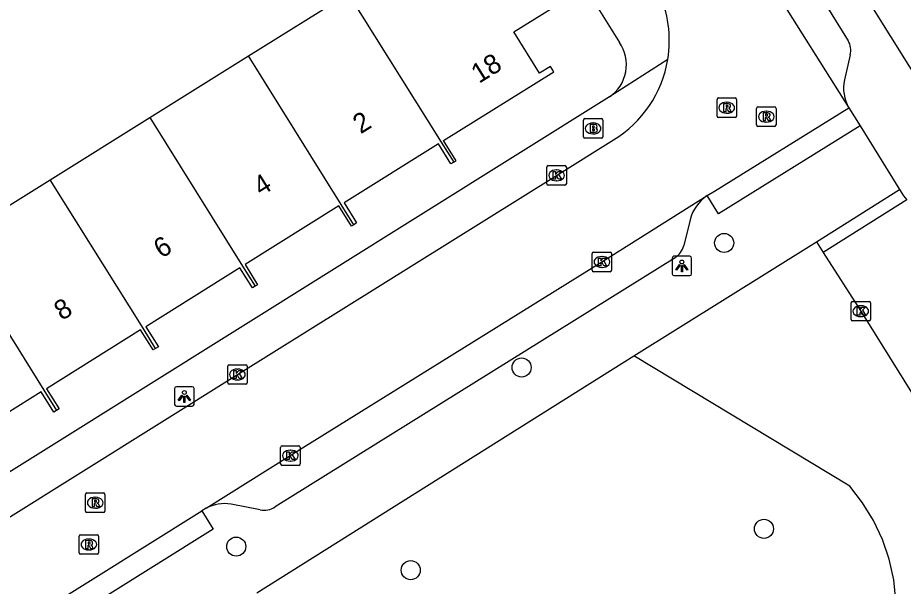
# Model space of a CAD drawing. Extents: x 158838 to 160074, y 386376 to 387776.
# Drawn here: x 159109.76 to 159155.15, y 387081.38 to 387110.53 of the extents above; entities that cross this region are included whole.
import ezdxf

# ---------------------------------------------------------------- set-up
doc = ezdxf.new("R2010")
doc.units = 0
for name, color, linetype in [('IMGEO_Boom', 7, 'Continuous'), ('IMGEO_Brandkraan', 7, 'Continuous'), ('IMGEO_Groenvoorziening', 7, 'Continuous'), ('IMGEO_Kolk', 7, 'Continuous'), ('IMGEO_Lichtpunt', 7, 'Continuous'), ('IMGEO_Pand', 7, 'Continuous'), ('IMGEO_Pand_nummerreeks', 7, 'Continuous'), ('IMGEO_Rijbaan_lokaal_open', 7, 'Continuous'), ('IMGEO_Rioolput', 7, 'Continuous'), ('IMGEO_Voetpad_open', 7, 'Continuous')]:
    doc.layers.add(name, color=color, linetype=linetype)

msp = doc.modelspace()

# ---------------------------------------------------------------- linework, layer by layer
at = {"layer": 'IMGEO_Boom'}
for centre in [(159145.971, 387098.979), (159135.591, 387092.595), (159148.013, 387084.32), (159120.961, 387083.41), (159129.905, 387082.203)]:
    msp.add_circle(centre, 0.489, dxfattribs=at)
at = {"layer": 'IMGEO_Brandkraan'}
for p, q in [((159138.755, 387104.426), (159138.755, 387105.278)), ((159138.83, 387105.352), (159139.682, 387105.352)), ((159139.756, 387105.278), (159139.756, 387104.426)), ((159139.243, 387105.132), (159139.268, 387105.132)), ((159139.682, 387104.352), (159138.83, 387104.352)), ((159139.266, 387104.572), (159139.241, 387104.572))]:
    msp.add_line(p, q, dxfattribs=at)
for points in [[(159138.755, 387104.426), (159138.755, 387105.278)], [(159138.83, 387105.352), (159139.682, 387105.352)], [(159139.756, 387105.278), (159139.756, 387104.426)], [(159139.103, 387105.052), (159139.103, 387104.652), (159139.316, 387104.652)], [(159139.334, 387105.052), (159139.103, 387105.052)], [(159139.282, 387104.971), (159139.228, 387104.971), (159139.228, 387104.895)], [(159139.228, 387104.895), (159139.281, 387104.895)], [(159139.29, 387104.819), (159139.228, 387104.819), (159139.228, 387104.738)], [(159139.228, 387104.738), (159139.29, 387104.738)], [(159139.682, 387104.352), (159138.83, 387104.352)]]:
    msp.add_lwpolyline(points, dxfattribs=at)
for centre, radius, start, end in [((159138.832, 387105.276), 0.0765, 91.552, 178.448), ((159138.832, 387105.276), 0.0765, 91.552, 178.448), ((159139.68, 387105.276), 0.0765, 1.552, 88.448), ((159139.68, 387105.276), 0.0765, 1.552, 88.448), ((159139.283, 387104.933), 0.0379, 267.8285, 90.9355), ((159139.291, 387104.778), 0.0404, 269.8759, 90.5077), ((159139.338, 387104.907), 0.145, 59.4692, 91.5367), ((159139.363, 387104.954), 0.0922, 285.5137, 58.1501), ((159139.368, 387104.762), 0.105, 301.3115, 78.989), ((159138.832, 387104.428), 0.0765, 181.552, 268.448), ((159138.832, 387104.428), 0.0765, 181.552, 268.448), ((159139.322, 387104.903), 0.251, 268.6676, 293.5347), ((159139.68, 387104.428), 0.0765, 271.552, 358.448), ((159139.68, 387104.428), 0.0765, 271.552, 358.448)]:
    msp.add_arc(centre, radius, start, end, dxfattribs=at)
for centre, major_axis, ratio, start_param, end_param in [((159139.242, 387104.852), (-0.387, 0.002), 0.722429, 4.712389, 7.853982), ((159139.267, 387104.852), (-0.39, 0.002), 0.717154, 1.570796, 4.712389)]:
    msp.add_ellipse(centre, major_axis=major_axis, ratio=ratio, start_param=start_param, end_param=end_param, dxfattribs=at)
at = {"layer": 'IMGEO_Groenvoorziening'}
msp.add_lwpolyline([(159156.656, 387089.592), (159156.492, 387077.665), (159154.841, 387077.644), (159154.788, 387080.232), (159154.777, 387080.645), (159154.665, 387081.712), (159154.435, 387082.76), (159154.09, 387083.777), (159153.633, 387084.748), (159153.071, 387085.662), (159152.41, 387086.508), (159141.336, 387093.187)], dxfattribs=at)
at = {"layer": 'IMGEO_Kolk'}
for p, q in [((159136.959, 387102.944), (159137.811, 387102.944)), ((159136.884, 387102.018), (159136.884, 387102.87)), ((159137.372, 387102.724), (159137.397, 387102.724)), ((159137.885, 387102.87), (159137.885, 387102.018)), ((159137.395, 387102.164), (159137.37, 387102.164)), ((159137.811, 387101.944), (159136.959, 387101.944)), ((159139.204, 387097.579), (159139.204, 387098.431)), ((159139.279, 387098.505), (159140.131, 387098.505)), ((159140.205, 387098.431), (159140.205, 387097.579)), ((159139.692, 387098.285), (159139.717, 387098.285)), ((159140.131, 387097.505), (159139.279, 387097.505)), ((159139.715, 387097.725), (159139.69, 387097.725)), ((159152.475, 387095.058), (159152.475, 387095.91)), ((159152.55, 387095.984), (159153.402, 387095.984)), ((159152.963, 387095.764), (159152.988, 387095.764)), ((159153.476, 387095.91), (159153.476, 387095.058)), ((159152.986, 387095.204), (159152.961, 387095.204)), ((159153.402, 387094.984), (159152.55, 387094.984)), ((159120.523, 387091.809), (159120.523, 387092.661)), ((159120.598, 387092.735), (159121.45, 387092.735)), ((159121.011, 387092.515), (159121.036, 387092.515)), ((159121.524, 387092.661), (159121.524, 387091.809)), ((159121.45, 387091.735), (159120.598, 387091.735)), ((159121.034, 387091.955), (159121.009, 387091.955)), ((159123.239, 387087.648), (159123.239, 387088.5)), ((159123.314, 387088.574), (159124.166, 387088.574)), ((159123.727, 387088.354), (159123.752, 387088.354)), ((159124.24, 387088.5), (159124.24, 387087.648)), ((159124.166, 387087.574), (159123.314, 387087.574)), ((159123.75, 387087.794), (159123.725, 387087.794))]:
    msp.add_line(p, q, dxfattribs=at)
for points in [[(159136.959, 387102.944), (159137.811, 387102.944)], [(159136.884, 387102.018), (159136.884, 387102.87)], [(159137.205, 387102.644), (159137.328, 387102.644), (159137.328, 387102.493), (159137.458, 387102.644), (159137.622, 387102.644), (159137.476, 387102.493), (159137.629, 387102.244), (159137.477, 387102.244), (159137.392, 387102.408), (159137.328, 387102.341), (159137.328, 387102.244), (159137.205, 387102.244), (159137.205, 387102.644)], [(159137.885, 387102.87), (159137.885, 387102.018)], [(159137.811, 387101.944), (159136.959, 387101.944)], [(159139.204, 387097.579), (159139.204, 387098.431)], [(159139.279, 387098.505), (159140.131, 387098.505)], [(159140.205, 387098.431), (159140.205, 387097.579)], [(159139.525, 387098.205), (159139.648, 387098.205), (159139.648, 387098.054), (159139.778, 387098.205), (159139.942, 387098.205), (159139.796, 387098.054), (159139.949, 387097.805), (159139.797, 387097.805), (159139.712, 387097.969), (159139.648, 387097.902), (159139.648, 387097.805), (159139.525, 387097.805), (159139.525, 387098.205)], [(159140.131, 387097.505), (159139.279, 387097.505)], [(159152.475, 387095.058), (159152.475, 387095.91)], [(159152.55, 387095.984), (159153.402, 387095.984)], [(159152.796, 387095.684), (159152.919, 387095.684), (159152.919, 387095.533), (159153.049, 387095.684), (159153.213, 387095.684), (159153.067, 387095.533), (159153.22, 387095.284), (159153.068, 387095.284), (159152.983, 387095.448), (159152.919, 387095.381), (159152.919, 387095.284), (159152.796, 387095.284), (159152.796, 387095.684)], [(159153.476, 387095.91), (159153.476, 387095.058)], [(159153.402, 387094.984), (159152.55, 387094.984)], [(159120.523, 387091.809), (159120.523, 387092.661)], [(159120.598, 387092.735), (159121.45, 387092.735)], [(159121.524, 387092.661), (159121.524, 387091.809)], [(159120.844, 387092.435), (159120.967, 387092.435), (159120.967, 387092.284), (159121.097, 387092.435), (159121.261, 387092.435), (159121.115, 387092.284), (159121.268, 387092.035), (159121.116, 387092.035), (159121.031, 387092.199), (159120.967, 387092.132), (159120.967, 387092.035), (159120.844, 387092.035), (159120.844, 387092.435)], [(159121.45, 387091.735), (159120.598, 387091.735)], [(159123.239, 387087.648), (159123.239, 387088.5)], [(159123.314, 387088.574), (159124.166, 387088.574)], [(159124.24, 387088.5), (159124.24, 387087.648)], [(159123.56, 387088.274), (159123.683, 387088.274), (159123.683, 387088.123), (159123.813, 387088.274), (159123.977, 387088.274), (159123.831, 387088.123), (159123.984, 387087.874), (159123.832, 387087.874), (159123.747, 387088.038), (159123.683, 387087.971), (159123.683, 387087.874), (159123.56, 387087.874), (159123.56, 387088.274)], [(159124.166, 387087.574), (159123.314, 387087.574)]]:
    msp.add_lwpolyline(points, dxfattribs=at)
for centre, start, end in [((159136.961, 387102.868), 91.552, 178.448), ((159136.961, 387102.868), 91.552, 178.448), ((159137.809, 387102.868), 1.552, 88.448), ((159137.809, 387102.868), 1.552, 88.448), ((159136.961, 387102.02), 181.552, 268.448), ((159136.961, 387102.02), 181.552, 268.448), ((159137.809, 387102.02), 271.552, 358.448), ((159137.809, 387102.02), 271.552, 358.448), ((159139.281, 387098.429), 91.552, 178.448), ((159139.281, 387098.429), 91.552, 178.448), ((159140.129, 387098.429), 1.552, 88.448), ((159140.129, 387098.429), 1.552, 88.448), ((159139.281, 387097.581), 181.552, 268.448), ((159139.281, 387097.581), 181.552, 268.448), ((159140.129, 387097.581), 271.552, 358.448), ((159140.129, 387097.581), 271.552, 358.448), ((159152.552, 387095.908), 91.552, 178.448), ((159152.552, 387095.908), 91.552, 178.448), ((159153.4, 387095.908), 1.552, 88.448), ((159153.4, 387095.908), 1.552, 88.448), ((159152.552, 387095.06), 181.552, 268.448), ((159152.552, 387095.06), 181.552, 268.448), ((159153.4, 387095.06), 271.552, 358.448), ((159153.4, 387095.06), 271.552, 358.448), ((159120.6, 387092.659), 91.552, 178.448), ((159120.6, 387092.659), 91.552, 178.448), ((159121.448, 387092.659), 1.552, 88.448), ((159121.448, 387092.659), 1.552, 88.448), ((159120.6, 387091.811), 181.552, 268.448), ((159120.6, 387091.811), 181.552, 268.448), ((159121.448, 387091.811), 271.552, 358.448), ((159121.448, 387091.811), 271.552, 358.448), ((159123.316, 387088.498), 91.552, 178.448), ((159123.316, 387088.498), 91.552, 178.448), ((159124.164, 387088.498), 1.552, 88.448), ((159124.164, 387088.498), 1.552, 88.448), ((159123.316, 387087.65), 181.552, 268.448), ((159123.316, 387087.65), 181.552, 268.448), ((159124.164, 387087.65), 271.552, 358.448), ((159124.164, 387087.65), 271.552, 358.448)]:
    msp.add_arc(centre, 0.0765, start, end, dxfattribs=at)
for centre, major_axis, ratio, start_param, end_param in [((159137.371, 387102.444), (-0.387, 0.002), 0.722429, 4.712389, 7.853982), ((159137.396, 387102.444), (-0.39, 0.002), 0.717154, 1.570796, 4.712389), ((159139.691, 387098.005), (-0.387, 0.002), 0.722429, 4.712389, 7.853982), ((159139.716, 387098.005), (-0.39, 0.002), 0.717154, 1.570796, 4.712389), ((159152.962, 387095.484), (-0.387, 0.002), 0.722429, 4.712389, 7.853982), ((159152.987, 387095.484), (-0.39, 0.002), 0.717154, 1.570796, 4.712389), ((159121.01, 387092.235), (-0.387, 0.002), 0.722429, 4.712389, 7.853982), ((159121.035, 387092.235), (-0.39, 0.002), 0.717154, 1.570796, 4.712389), ((159123.726, 387088.074), (-0.387, 0.002), 0.722429, 4.712389, 7.853982), ((159123.751, 387088.074), (-0.39, 0.002), 0.717154, 1.570796, 4.712389)]:
    msp.add_ellipse(centre, major_axis=major_axis, ratio=ratio, start_param=start_param, end_param=end_param, dxfattribs=at)
at = {"layer": 'IMGEO_Lichtpunt'}
for p, q in [((159143.306, 387098.205), (159143.306, 387097.398)), ((159143.306, 387098.205), (159143.306, 387097.398)), ((159144.208, 387098.3), (159143.4, 387098.3)), ((159144.208, 387098.3), (159143.4, 387098.3)), ((159144.302, 387097.398), (159144.302, 387098.205)), ((159144.302, 387097.398), (159144.302, 387098.205)), ((159143.4, 387097.304), (159144.208, 387097.304)), ((159143.4, 387097.304), (159144.208, 387097.304)), ((159118.707, 387091.607), (159117.899, 387091.607)), ((159118.707, 387091.607), (159117.899, 387091.607)), ((159117.805, 387091.512), (159117.805, 387090.705)), ((159117.805, 387091.512), (159117.805, 387090.705)), ((159118.801, 387090.705), (159118.801, 387091.512)), ((159118.801, 387090.705), (159118.801, 387091.512)), ((159117.899, 387090.611), (159118.707, 387090.611)), ((159117.899, 387090.611), (159118.707, 387090.611))]:
    msp.add_line(p, q, dxfattribs=at)
for points in [[(159143.68, 387097.869), (159143.719, 387097.841), (159143.531, 387097.579), (159143.493, 387097.606), (159143.68, 387097.869)], [(159143.782, 387097.821), (159143.829, 387097.821), (159143.829, 387097.499), (159143.782, 387097.499), (159143.782, 387097.821)], [(159143.892, 387097.841), (159143.93, 387097.868), (159144.117, 387097.606), (159144.078, 387097.578), (159143.892, 387097.841)], [(159118.179, 387091.176), (159118.218, 387091.148), (159118.03, 387090.886), (159117.992, 387090.913), (159118.179, 387091.176)], [(159118.281, 387091.128), (159118.328, 387091.128), (159118.328, 387090.806), (159118.281, 387090.806), (159118.281, 387091.128)], [(159118.391, 387091.148), (159118.429, 387091.175), (159118.616, 387090.913), (159118.577, 387090.885), (159118.391, 387091.148)]]:
    msp.add_lwpolyline(points, dxfattribs=at)
for centre in [(159143.805, 387098.003), (159118.304, 387091.31)]:
    msp.add_circle(centre, 0.0994, dxfattribs=at)
for centre, start, end in [((159143.4, 387098.205), 90, 180), ((159143.4, 387098.205), 90, 180), ((159144.208, 387098.205), 0, 90), ((159144.208, 387098.205), 0, 90), ((159143.4, 387097.398), 180, 270), ((159143.4, 387097.398), 180, 270), ((159144.208, 387097.398), 270, 0), ((159144.208, 387097.398), 270, 360), ((159117.899, 387091.512), 90, 180), ((159117.899, 387091.512), 90, 180), ((159118.707, 387091.512), 0, 90), ((159118.707, 387091.512), 0, 90), ((159117.899, 387090.705), 180, 270), ((159117.899, 387090.705), 180, 270), ((159118.707, 387090.705), 270, 0), ((159118.707, 387090.705), 270, 360)]:
    msp.add_arc(centre, 0.0946, start, end, dxfattribs=at)
at = {"layer": 'IMGEO_Pand'}
for points in [[(159132.109, 387103.123), (159132.23, 387103.196), (159131.587, 387104.225), (159137.234, 387107.754), (159137.065, 387108.025), (159136.514, 387107.682), (159135.194, 387109.803), (159138.558, 387111.911), (159138.611, 387111.826), (159138.79, 387111.938), (159138.894, 387112.002)], [(159121.584, 387108.569), (159126.706, 387111.769)], [(159126.706, 387111.769), (159131.467, 387104.151), (159132.109, 387103.123)], [(159116.529, 387105.412), (159121.584, 387108.569)], [(159126.99, 387099.916), (159126.345, 387100.95), (159121.584, 387108.569)], [(159111.423, 387102.222), (159116.529, 387105.412)], [(159116.529, 387105.412), (159121.291, 387097.792), (159121.935, 387096.76)], [(159132.109, 387103.123), (159131.967, 387103.036), (159131.326, 387104.062), (159126.487, 387101.039), (159127.133, 387100.004), (159126.99, 387099.916)], [(159106.343, 387099.048), (159111.423, 387102.222)], [(159116.832, 387093.566), (159116.185, 387094.602), (159111.423, 387102.222)], [(159126.99, 387099.916), (159126.871, 387099.843), (159126.226, 387100.876), (159121.412, 387097.868), (159122.058, 387096.834), (159121.935, 387096.76)], [(159106.343, 387099.048), (159111.105, 387091.428), (159111.751, 387090.394)], [(159121.935, 387096.76), (159121.794, 387096.675), (159121.151, 387097.704), (159116.322, 387094.687), (159116.972, 387093.647), (159116.832, 387093.566)], [(159116.832, 387093.566), (159116.708, 387093.494), (159116.063, 387094.526), (159111.234, 387091.508), (159111.878, 387090.478), (159111.751, 387090.394)], [(159111.751, 387090.394), (159111.616, 387090.304), (159110.968, 387091.342), (159106.155, 387088.334), (159106.797, 387087.307), (159106.669, 387087.224)]]:
    msp.add_lwpolyline(points, dxfattribs=at)
at = {"layer": 'IMGEO_Rijbaan_lokaal_open'}
for points in [[(159148.492, 387112.077), (159152.358, 387105.91)], [(159145.108, 387101.404), (159145.475, 387101.632), (159152.358, 387105.91)], [(159066.482, 387058.108), (159085.362, 387069.926), (159087.209, 387071.089), (159090.415, 387073.084), (159104.81, 387082.095), (159121.021, 387092.233), (159137.382, 387102.443), (159140.304, 387104.262)], [(159150.705, 387099.04), (159154.966, 387101.718)], [(159154.966, 387101.718), (159155.081, 387101.534), (159155.167, 387101.398), (159155.342, 387101.198)], [(159119.416, 387085.378), (159123.735, 387088.075), (159139.7, 387098.006), (159145.108, 387101.404)], [(159155.342, 387101.198), (159151.054, 387098.492)], [(159150.705, 387099.04), (159151.054, 387098.492)], [(159151.054, 387098.492), (159152.973, 387095.484), (159156.656, 387089.592)], [(159110.704, 387079.928), (159119.193, 387085.238)], [(159119.416, 387085.378), (159119.193, 387085.238)]]:
    msp.add_lwpolyline(points, dxfattribs=at)
for centre, radius, start, end in [((159137.188, 387109.367), 5.973, 350.562, 24.9829), ((159137.178, 387109.362), 5.982, 301.5059, 350.6282)]:
    msp.add_arc(centre, radius, start, end, dxfattribs=at)
at = {"layer": 'IMGEO_Rioolput'}
for p, q in [((159145.606, 387105.486), (159145.606, 387106.338)), ((159145.681, 387106.412), (159146.533, 387106.412)), ((159146.094, 387106.192), (159146.119, 387106.192)), ((159146.607, 387106.338), (159146.607, 387105.486)), ((159146.117, 387105.632), (159146.092, 387105.632)), ((159147.63, 387105.029), (159147.63, 387105.881)), ((159147.705, 387105.955), (159148.557, 387105.955)), ((159148.118, 387105.735), (159148.143, 387105.735)), ((159148.631, 387105.881), (159148.631, 387105.029)), ((159146.533, 387105.412), (159145.681, 387105.412)), ((159148.141, 387105.175), (159148.116, 387105.175)), ((159148.557, 387104.955), (159147.705, 387104.955)), ((159113.233, 387085.234), (159113.233, 387086.086)), ((159113.308, 387086.16), (159114.16, 387086.16)), ((159114.234, 387086.086), (159114.234, 387085.234)), ((159113.721, 387085.94), (159113.746, 387085.94)), ((159113.744, 387085.38), (159113.719, 387085.38)), ((159114.16, 387085.16), (159113.308, 387085.16)), ((159112.907, 387083.091), (159112.907, 387083.943)), ((159112.982, 387084.017), (159113.834, 387084.017)), ((159113.908, 387083.943), (159113.908, 387083.091)), ((159113.395, 387083.797), (159113.42, 387083.797)), ((159113.834, 387083.017), (159112.982, 387083.017)), ((159113.418, 387083.237), (159113.393, 387083.237))]:
    msp.add_line(p, q, dxfattribs=at)
for points in [[(159145.606, 387105.486), (159145.606, 387106.338)], [(159145.681, 387106.412), (159146.533, 387106.412)], [(159146.195, 387106.11), (159145.943, 387106.112), (159145.943, 387105.712)], [(159146.607, 387106.338), (159146.607, 387105.486)], [(159145.943, 387105.712), (159146.067, 387105.712), (159146.067, 387105.874), (159146.078, 387105.874)], [(159146.121, 387106.031), (159146.067, 387106.031), (159146.067, 387105.95)], [(159146.067, 387105.95), (159146.119, 387105.95)], [(159146.125, 387105.845), (159146.196, 387105.712), (159146.336, 387105.712), (159146.271, 387105.838)], [(159147.63, 387105.029), (159147.63, 387105.881)], [(159147.705, 387105.955), (159148.557, 387105.955)], [(159148.219, 387105.653), (159147.967, 387105.655), (159147.967, 387105.255)], [(159148.631, 387105.881), (159148.631, 387105.029)], [(159146.533, 387105.412), (159145.681, 387105.412)], [(159147.967, 387105.255), (159148.091, 387105.255), (159148.091, 387105.417), (159148.102, 387105.417)], [(159148.145, 387105.574), (159148.091, 387105.574), (159148.091, 387105.493)], [(159148.091, 387105.493), (159148.143, 387105.493)], [(159148.149, 387105.388), (159148.22, 387105.255), (159148.36, 387105.255), (159148.295, 387105.381)], [(159148.557, 387104.955), (159147.705, 387104.955)], [(159113.233, 387085.234), (159113.233, 387086.086)], [(159113.308, 387086.16), (159114.16, 387086.16)], [(159114.234, 387086.086), (159114.234, 387085.234)], [(159113.822, 387085.858), (159113.57, 387085.86), (159113.57, 387085.46)], [(159113.748, 387085.779), (159113.694, 387085.779), (159113.694, 387085.698)], [(159113.694, 387085.698), (159113.746, 387085.698)], [(159113.57, 387085.46), (159113.694, 387085.46), (159113.694, 387085.622), (159113.705, 387085.622)], [(159113.752, 387085.593), (159113.823, 387085.46), (159113.963, 387085.46), (159113.898, 387085.586)], [(159114.16, 387085.16), (159113.308, 387085.16)], [(159112.907, 387083.091), (159112.907, 387083.943)], [(159112.982, 387084.017), (159113.834, 387084.017)], [(159113.908, 387083.943), (159113.908, 387083.091)], [(159113.496, 387083.715), (159113.244, 387083.717), (159113.244, 387083.317)], [(159113.244, 387083.317), (159113.368, 387083.317), (159113.368, 387083.479), (159113.379, 387083.479)], [(159113.422, 387083.636), (159113.368, 387083.636), (159113.368, 387083.555)], [(159113.368, 387083.555), (159113.42, 387083.555)], [(159113.426, 387083.45), (159113.497, 387083.317), (159113.637, 387083.317), (159113.572, 387083.443)], [(159113.834, 387083.017), (159112.982, 387083.017)]]:
    msp.add_lwpolyline(points, dxfattribs=at)
for centre, radius, start, end in [((159145.683, 387106.336), 0.0765, 91.552, 178.448), ((159145.683, 387106.336), 0.0765, 91.552, 178.448), ((159146.194, 387106), 0.109, 350.3612, 89.416), ((159146.531, 387106.336), 0.0765, 1.552, 88.448), ((159146.531, 387106.336), 0.0765, 1.552, 88.448), ((159146.077, 387105.821), 0.0533, 26.0293, 88.6989), ((159146.103, 387106.139), 0.19, 274.7715, 282.9687), ((159146.127, 387105.935), 0.0964, 77.0061, 93.1865), ((159146.141, 387105.992), 0.0378, 276.6634, 79.6772), ((159146.192, 387106), 0.112, 277.5842, 350.9817), ((159146.176, 387105.785), 0.108, 29.5134, 73.7905), ((159147.707, 387105.879), 0.0765, 91.552, 178.448), ((159147.707, 387105.879), 0.0765, 91.552, 178.448), ((159148.218, 387105.543), 0.109, 350.3612, 89.416), ((159148.555, 387105.879), 0.0765, 1.552, 88.448), ((159148.555, 387105.879), 0.0765, 1.552, 88.448), ((159145.683, 387105.488), 0.0765, 181.552, 268.448), ((159145.683, 387105.488), 0.0765, 181.552, 268.448), ((159146.531, 387105.488), 0.0765, 271.552, 358.448), ((159146.531, 387105.488), 0.0765, 271.552, 358.448), ((159148.101, 387105.364), 0.0533, 26.0293, 88.6989), ((159148.127, 387105.682), 0.19, 274.7715, 282.9687), ((159148.151, 387105.478), 0.0964, 77.0061, 93.1865), ((159148.165, 387105.535), 0.0378, 276.6634, 79.6772), ((159148.216, 387105.543), 0.112, 277.5842, 350.9817), ((159148.2, 387105.328), 0.108, 29.5134, 73.7905), ((159147.707, 387105.031), 0.0765, 181.552, 268.448), ((159147.707, 387105.031), 0.0765, 181.552, 268.448), ((159148.555, 387105.031), 0.0765, 271.552, 358.448), ((159148.555, 387105.031), 0.0765, 271.552, 358.448), ((159113.31, 387086.084), 0.0765, 91.552, 178.448), ((159113.31, 387086.084), 0.0765, 91.552, 178.448), ((159114.158, 387086.084), 0.0765, 1.552, 88.448), ((159114.158, 387086.084), 0.0765, 1.552, 88.448), ((159113.73, 387085.887), 0.19, 274.7715, 282.9687), ((159113.754, 387085.683), 0.0964, 77.0061, 93.1865), ((159113.768, 387085.74), 0.0378, 276.6634, 79.6772), ((159113.821, 387085.748), 0.109, 350.3612, 89.416), ((159113.819, 387085.748), 0.112, 277.5842, 350.9817), ((159113.803, 387085.533), 0.108, 29.5134, 73.7905), ((159113.31, 387085.236), 0.0765, 181.552, 268.448), ((159113.31, 387085.236), 0.0765, 181.552, 268.448), ((159113.704, 387085.569), 0.0533, 26.0293, 88.6989), ((159114.158, 387085.236), 0.0765, 271.552, 358.448), ((159114.158, 387085.236), 0.0765, 271.552, 358.448), ((159112.984, 387083.941), 0.0765, 91.552, 178.448), ((159112.984, 387083.941), 0.0765, 91.552, 178.448), ((159113.832, 387083.941), 0.0765, 1.552, 88.448), ((159113.832, 387083.941), 0.0765, 1.552, 88.448), ((159113.378, 387083.426), 0.0533, 26.0293, 88.6989), ((159113.404, 387083.744), 0.19, 274.7715, 282.9687), ((159113.428, 387083.54), 0.0964, 77.0061, 93.1865), ((159113.442, 387083.597), 0.0378, 276.6634, 79.6772), ((159113.495, 387083.605), 0.109, 350.3612, 89.416), ((159113.493, 387083.605), 0.112, 277.5842, 350.9817), ((159113.477, 387083.39), 0.108, 29.5134, 73.7905), ((159112.984, 387083.093), 0.0765, 181.552, 268.448), ((159112.984, 387083.093), 0.0765, 181.552, 268.448), ((159113.832, 387083.093), 0.0765, 271.552, 358.448), ((159113.832, 387083.093), 0.0765, 271.552, 358.448)]:
    msp.add_arc(centre, radius, start, end, dxfattribs=at)
for centre, major_axis, ratio, start_param, end_param in [((159146.093, 387105.912), (-0.387, 0.002), 0.722429, 4.712389, 7.853982), ((159146.118, 387105.912), (-0.39, 0.002), 0.717154, 1.570796, 4.712389), ((159148.117, 387105.455), (-0.387, 0.002), 0.722429, 4.712389, 7.853982), ((159148.142, 387105.455), (-0.39, 0.002), 0.717154, 1.570796, 4.712389), ((159113.72, 387085.66), (-0.387, 0.002), 0.722429, 4.712389, 7.853982), ((159113.745, 387085.66), (-0.39, 0.002), 0.717154, 1.570796, 4.712389), ((159113.394, 387083.517), (-0.387, 0.002), 0.722429, 4.712389, 7.853982), ((159113.419, 387083.517), (-0.39, 0.002), 0.717154, 1.570796, 4.712389)]:
    msp.add_ellipse(centre, major_axis=major_axis, ratio=ratio, start_param=start_param, end_param=end_param, dxfattribs=at)
at = {"layer": 'IMGEO_Voetpad_open'}
for points in [[(159224.402, 387000.372), (159224.237, 387000.328), (159224.069, 387000.298), (159223.899, 387000.284), (159223.728, 387000.285), (159223.558, 387000.302), (159223.391, 387000.333), (159223.226, 387000.38), (159223.067, 387000.44), (159222.913, 387000.515), (159222.767, 387000.603), (159222.63, 387000.704), (159222.501, 387000.817), (159222.384, 387000.941), (159222.278, 387001.075), (159158.165, 387103.724), (159143.549, 387127.119), (159138.432, 387135.312), (159131.202, 387146.887)], [(159150.042, 387113.049), (159152.323, 387109.35)], [(159138.894, 387112.002), (159140.608, 387109.256)], [(159143.08, 387108.388), (159140.091, 387106.463)], [(159152.428, 387108.624), (159152.135, 387107.339)], [(159140.091, 387106.463), (159092.005, 387076.397)], [(159152.358, 387105.91), (159152.939, 387104.976)], [(159152.939, 387104.976), (159145.689, 387100.47), (159145.108, 387101.404)], [(159152.939, 387104.976), (159154.966, 387101.718)], [(159144.232, 387100.166), (159143.905, 387098.848)], [(159141.336, 387093.187), (159150.705, 387099.04)], [(159143.457, 387098.223), (159122.951, 387085.449)], [(159122.014, 387081.038), (159141.336, 387093.187)], [(159119.193, 387085.238), (159119.776, 387084.305), (159111.287, 387078.995), (159110.704, 387079.928)], [(159122.187, 387085.298), (159120.696, 387085.585)]]:
    msp.add_lwpolyline(points, dxfattribs=at)
for centre, radius, start, end in [((159138.96, 387108.117), 2.003, 304.3688, 34.6571), ((159151.564, 387108.87), 0.898, 344.1352, 32.3239), ((159154.152, 387106.922), 2.06, 168.3166, 209.4227), ((159146.19, 387099.709), 2.011, 122.564, 166.8701), ((159142.9, 387099.095), 1.034, 302.5476, 346.1865), ((159120.358, 387083.611), 2.003, 80.2968, 118.0758), ((159122.398, 387086.239), 0.965, 257.3752, 304.985)]:
    msp.add_arc(centre, radius, start, end, dxfattribs=at)

# ---------------------------------------------------------------- texts
at = {"layer": 'IMGEO_Pand_nummerreeks'}
for s, rotation, p in [('18', 32.0054, (159133.405, 387107.13)), ('2', 31.9996, (159127.342, 387104.546)), ('4', 31.9996, (159122.237, 387101.355)), ('6', 31.9996, (159117.129, 387098.163)), ('8', 31.9996, (159112.024, 387094.974))]:
    msp.add_text(s, height=1, rotation=rotation, dxfattribs=at).set_placement(p)

doc.saveas('drawing.dxf')
